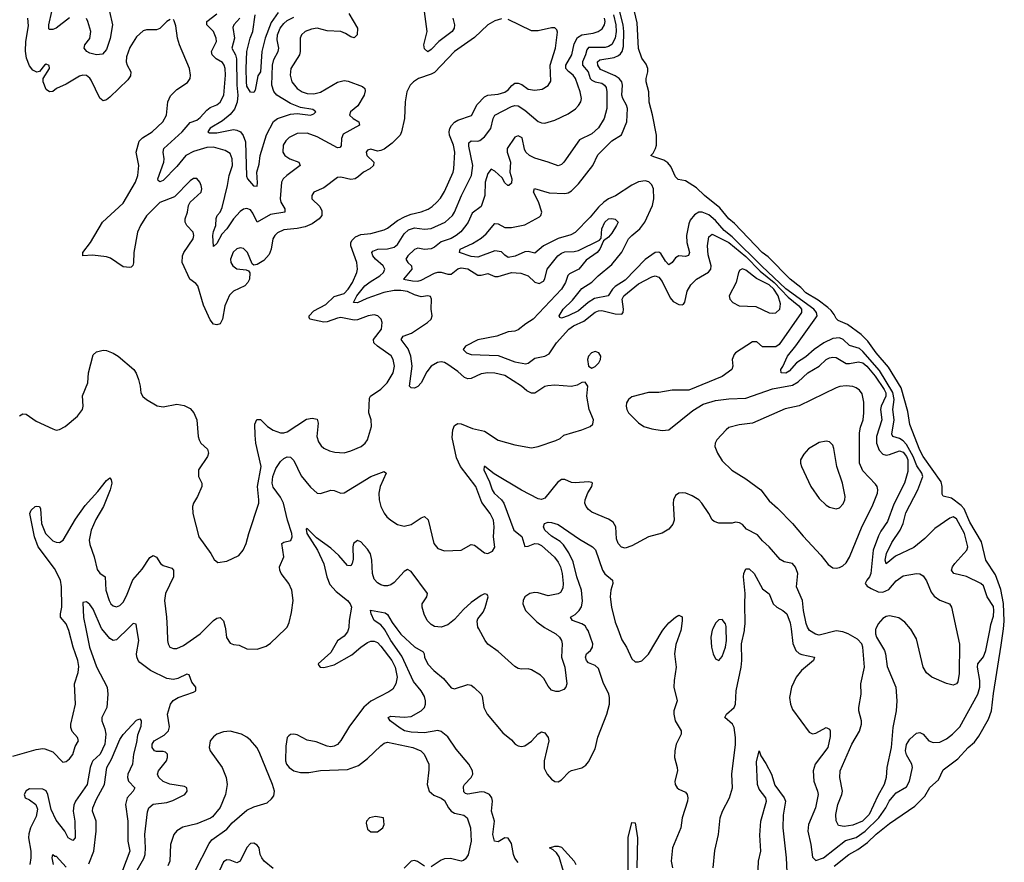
# Model space of a CAD drawing. Header units: inches. Extents: x 1603819 to 1745079, y 385938 to 533966.
# Tile 448 of 561: x 1731032 to 1736915, y 468604 to 473641. Entities that reach past the tile are written whole.
import ezdxf

# ---------------------------------------------------------------- set-up
doc = ezdxf.new("R2010")
doc.units = ezdxf.units.IN
doc.header["$MEASUREMENT"] = 0
doc.layers.add('B7436', color=7, linetype='Continuous')
doc.layers.add('B7437', color=7, linetype='Continuous')

msp = doc.modelspace()

# ---------------------------------------------------------------- linework, layer by layer
at = {"layer": 'B7436', "color": 5}
for points, elevation in [([(1730990, 469238.7), (1731130, 469278.9), (1731170, 469284.9), (1731182.8, 469282.8), (1731230, 469264), (1731290, 469203), (1731310, 469206.4), (1731330, 469222.6), (1731350, 469248.4), (1731363.9, 469296.1), (1731383.7, 469330), (1731377, 469350), (1731345.9, 469385.9), (1731338, 469410), (1731337.4, 469430), (1731366, 469550), (1731358.5, 469670), (1731382, 469738), (1731385.6, 469774.4), (1731379.2, 469810), (1731350.5, 469890), (1731326, 469990), (1731321.8, 470000)], 260), ([(1731426.5, 470000), (1731449.5, 469890), (1731490, 469772), (1731554.2, 469650), (1731558.8, 469610), (1731551.7, 469530), (1731522.3, 469470), (1731522.4, 469450), (1731540.9, 469400.9), (1731546.7, 469370), (1731539.5, 469310), (1731512.8, 469250), (1731469.6, 469210.4), (1731462, 469198), (1731453.1, 469170), (1731435.5, 469070), (1731366, 468970), (1731355, 468945), (1731351.4, 468910), (1731360.5, 468850), (1731362.7, 468750), (1731350, 468734.8), (1731320.7, 468750), (1731300.5, 468790), (1731250, 468855.2), (1731220.5, 468920.5), (1731200.1, 469010), (1731190, 469031), (1731170, 469041.5), (1731090, 469044.2), (1731070, 469030.3), (1731058.3, 469010), (1731063.7, 468990), (1731090, 468978.2), (1731128.7, 468950), (1731138, 468922), (1731130, 468878), (1731096.3, 468810), (1731085.7, 468774.3), (1731084.8, 468750), (1731098.4, 468670), (1731099.2, 468630), (1731093, 468590)], 240), ([(1731677.9, 470000), (1731618.7, 469941.3), (1731610, 469934.5), (1731590, 469930.2), (1731570, 469941.7), (1731521.9, 470000)], 240), ([(1731717.8, 468530), (1731773.6, 468626.4), (1731781.8, 468650), (1731784.4, 468690), (1731779.5, 468770), (1731794.7, 468905.3), (1731802.8, 468930), (1731830, 468952.4), (1731910, 468961.7), (1731946.8, 468973.2), (1732017.6, 469010), (1732032.2, 469030), (1732030.4, 469050), (1732017.2, 469057.2), (1731929.8, 469070.2), (1731890, 469086.7), (1731863.6, 469110), (1731855.8, 469130), (1731861.2, 469150), (1731909.2, 469210), (1731915.9, 469230), (1731914.3, 469250), (1731902.9, 469262.9), (1731890, 469266.3), (1731850, 469265.5), (1731837.3, 469270), (1731823.1, 469290), (1731824, 469310), (1731834.4, 469330), (1731895.8, 469364.2), (1731920.7, 469390), (1731926.5, 469413.5), (1731914.4, 469490), (1731932.8, 469550), (1731949.7, 469570.3), (1731978.3, 469590), (1732070, 469621.7), (1732083.8, 469630), (1732084.1, 469635.9), (1732084.4, 469650), (1732061.2, 469681.2), (1732044.6, 469724.6), (1732030, 469729), (1731976.3, 469703.7), (1731950, 469697), (1731910, 469701.9), (1731812.8, 469750), (1731750, 469798), (1731739.6, 469810), (1731731.3, 469831.3), (1731730.3, 469850.2), (1731742.9, 469930), (1731732.2, 470000)], 240), ([(1731912, 470000), (1731914.7, 469930), (1731918, 469910), (1731929.4, 469889.4), (1731950, 469881.3), (1731970, 469881.8), (1732010, 469899.6), (1732110, 469970.2), (1732140.2, 470000)], 260), ([(1732260.8, 470000), (1732267.2, 469947.2), (1732290, 469914.8), (1732310, 469906), (1732342.3, 469902.3), (1732390, 469879.3), (1732450, 469879.1), (1732503.9, 469896.1), (1732530, 469913), (1732619.2, 470000)], 260), ([(1732995.6, 470000), (1732990, 469982), (1732970, 469955.2), (1732931.6, 469928.4), (1732890, 469858.4), (1732815.3, 469790), (1732820.2, 469780.2), (1732828, 469770), (1732849.5, 469769.5), (1732910, 469784), (1733016.3, 469843.7), (1733070.2, 469890), (1733110, 469917.3), (1733130, 469925), (1733150, 469925.8), (1733170, 469917), (1733190, 469897), (1733254.9, 469810), (1733275.8, 469770), (1733287.3, 469710), (1733280.3, 469670), (1733261.6, 469638.4), (1733237.9, 469622.1), (1733130, 469567.6), (1733088.8, 469531.2), (1733003.1, 469416.9), (1732950, 469332.2), (1732930, 469308.9), (1732910, 469298.3), (1732890, 469294.6), (1732870, 469297.4), (1732803.4, 469323.4), (1732750, 469333.4), (1732690, 469366), (1732669.5, 469370.5), (1732650, 469367.3), (1732639.5, 469360.5), (1732629.6, 469350), (1732622.7, 469297.3), (1732620.3, 469210), (1732625.8, 469190), (1732642, 469170), (1732670, 469151.1), (1732710, 469140.8), (1732758.9, 469141.1), (1732830, 469152.6), (1732990, 469158.8), (1733056.8, 469183.2), (1733110, 469224.4), (1733190, 469301.1), (1733210, 469316.4), (1733230, 469322.3), (1733380.9, 469290), (1733429.6, 469270), (1733448.2, 469250), (1733475.8, 469190), (1733476.6, 469156.6), (1733466.6, 469070), (1733478.3, 469030), (1733505.5, 469005.5), (1733550, 468987.6), (1733570, 468974), (1733593.3, 468930), (1733610.4, 468910.4), (1733630, 468898.7), (1733686.4, 468886.4), (1733704.7, 468870), (1733725.3, 468810), (1733728.7, 468730), (1733710.8, 468649.2), (1733695.6, 468624.4), (1733684.7, 468615.3), (1733669.6, 468610.4), (1733606.5, 468626.5), (1733570, 468625.2), (1733550, 468616.9), (1733490, 468576.9)], 240), ([(1734010, 468603), (1733990, 468629.7), (1733981.9, 468650), (1733970, 468716.2), (1733950, 468748.3), (1733930, 468749.8), (1733890, 468726), (1733869.9, 468729.9), (1733859.5, 468770), (1733868.7, 468850), (1733851.8, 468910), (1733856.8, 468970), (1733852.7, 468990), (1733839.3, 469010), (1733810, 469024), (1733790, 469025.9), (1733710, 469011.1), (1733695, 469015), (1733686, 469026), (1733683.6, 469056.4), (1733690.5, 469070), (1733730.4, 469110), (1733738.6, 469130), (1733737.6, 469150), (1733715, 469190), (1733640, 469280), (1733590, 469354.5), (1733550, 469386.1), (1733530, 469391.7), (1733450, 469378.1), (1733370, 469381.1), (1733331.9, 469390), (1733304.9, 469404.9), (1733245.6, 469450), (1733233, 469470), (1733250, 469477.8), (1733330, 469471), (1733370, 469476.6), (1733429.8, 469510), (1733449.8, 469530), (1733456.4, 469550), (1733456.4, 469570), (1733450, 469594.6), (1733431.4, 469630), (1733385.3, 469685.3), (1733315.5, 469835.5), (1733250, 469929.3), (1733214.5, 469994.5), (1733209.7, 470000)], 220), ([(1733285.6, 470000), (1733308.7, 469968.7), (1733390, 469891.3), (1733442.6, 469862.6), (1733449.3, 469850), (1733450.2, 469830), (1733470, 469789.1), (1733506, 469750), (1733563.3, 469703.4), (1733610, 469646.9), (1733630, 469640.2), (1733710, 469666.5), (1733730, 469663.9), (1733748.4, 469648.4), (1733789, 469610), (1733796.2, 469596.2), (1733804.5, 469530), (1733825.3, 469490), (1733918, 469378), (1733970, 469337), (1733992.7, 469310), (1734010, 469299.6), (1734030, 469296.5), (1734050, 469300.2), (1734090, 469328.1), (1734130, 469371.3), (1734150, 469384.4), (1734170, 469378.9), (1734190.1, 469350.1), (1734193.2, 469330), (1734166.2, 469210), (1734165.8, 469165.8), (1734183.8, 469130), (1734210, 469102), (1734230, 469088), (1734250, 469085.5), (1734270, 469097.3), (1734315.1, 469144.9), (1734330, 469153), (1734390, 469168.4), (1734414.6, 469185.4), (1734430, 469204), (1734470, 469281.6), (1734487.1, 469352.9), (1734540.8, 469490), (1734555.3, 469550), (1734556.4, 469590), (1734551.5, 469610), (1734518.6, 469678.6), (1734490, 469762.2), (1734470, 469780.7), (1734430, 469796.5), (1734418.3, 469810), (1734411.9, 469830), (1734419, 469850), (1734441.8, 469870), (1734455.2, 469890), (1734455.8, 469910), (1734427.9, 469990), (1734421.4, 470000)], 220), ([(1734181.9, 470000), (1734235.1, 469970), (1734257.7, 469950), (1734269.7, 469930), (1734272.9, 469910), (1734269.8, 469830), (1734289.7, 469770), (1734301.2, 469670), (1734295.3, 469650), (1734282.7, 469637.3), (1734254, 469626), (1734235.9, 469624.1), (1734210, 469633), (1734190, 469656.3), (1734163.7, 469703.7), (1734143.5, 469723.5), (1734090, 469754.4), (1734070, 469760.5), (1734030, 469758.8), (1734010, 469762.8), (1733990, 469774.8), (1733890, 469863.8), (1733830, 469907.7), (1733813.4, 469930), (1733775.8, 470000)], 240), ([(1734605.3, 470000), (1734630, 469934.6), (1734658.5, 469890), (1734690, 469821.1), (1734710, 469803.1), (1734730, 469802), (1734750, 469808.5), (1734790, 469848.4), (1734870, 469985.7), (1734881.6, 470000)], 220), ([(1734983.4, 470000), (1734981.8, 469990), (1734953.2, 469906.9), (1734944.8, 469850), (1734954.5, 469770), (1734942.2, 469690), (1734940.6, 469650), (1734959.8, 469570), (1734941.4, 469510), (1734940.9, 469490), (1734949.4, 469450), (1734984.7, 469390), (1734984.5, 469370), (1734953.7, 469310), (1734947.2, 469270), (1734945, 469230), (1734961.4, 469170), (1734962.2, 469150), (1734947.5, 469090), (1734949.4, 469069.4), (1734959.5, 469050), (1734970, 469040.9), (1735010, 469024.2), (1735020.8, 469010), (1735024.5, 468990), (1735022.2, 468970), (1734991, 468870), (1734982.6, 468810), (1734933.2, 468690), (1734923.8, 468610), (1734932.8, 468570)], 220), ([(1735173.7, 470000), (1735169.2, 469990.8), (1735162.3, 469950), (1735165.3, 469890), (1735176.3, 469850), (1735190, 469821), (1735210, 469810.8), (1735230, 469834.8), (1735250, 469891), (1735256.2, 469930), (1735253.8, 470000)], 240), ([(1735174.8, 468570), (1735185.1, 468674.9), (1735208.2, 468770), (1735217, 468870), (1735231, 468909), (1735273.3, 468990), (1735291.3, 469048.7), (1735286.4, 469130), (1735308.4, 469308.4), (1735308.5, 469350), (1735300.1, 469410), (1735291.5, 469430), (1735245.6, 469470), (1735254.8, 469490), (1735300.2, 469530), (1735308.8, 469550), (1735312.4, 469630), (1735343.4, 469770), (1735346.9, 469810), (1735344.5, 469910), (1735362.7, 469990), (1735363.8, 470000)], 220), ([(1735641, 470000), (1735652.6, 469912.6), (1735670.2, 469870), (1735690, 469853), (1735706.2, 469846.2), (1735781.1, 469830), (1735775.9, 469810), (1735703.2, 469750), (1735670.9, 469710), (1735644.2, 469650), (1735632.2, 469590), (1735638, 469550), (1735650, 469518), (1735750, 469382), (1735770, 469371.6), (1735790, 469375.5), (1735850, 469410.3), (1735870, 469399.5), (1735874.5, 469390), (1735875.1, 469355.1), (1735860.4, 469290), (1735785.9, 469190), (1735773.6, 469150), (1735778, 469090), (1735799.8, 469030), (1735802.2, 469010), (1735787.2, 468930), (1735746.1, 468830), (1735741.7, 468790), (1735759.6, 468710), (1735770, 468634.4), (1735790, 468614.1), (1735834.7, 468630), (1735966.3, 468733.7), (1736030, 468752.2), (1736084.8, 468790), (1736165.4, 468870), (1736206.4, 468930), (1736227.1, 468970), (1736255.9, 469004.1), (1736270, 469018.4), (1736330, 469054.5), (1736349.3, 469090), (1736367.5, 469170), (1736363.2, 469190), (1736330, 469245.7), (1736324.7, 469270), (1736330, 469308.7), (1736350, 469339.7), (1736390, 469375.8), (1736410, 469380.3), (1736430, 469370.4), (1736464.9, 469330), (1736490, 469319.4), (1736530, 469323), (1736570, 469341.5), (1736606.5, 469370), (1736650, 469413.2), (1736758, 469610), (1736768.7, 469650), (1736769.9, 469690), (1736755.6, 469770), (1736757.7, 469790), (1736790, 469832.6), (1736805.6, 469870), (1736830.2, 470000)], 220), ([(1736147.6, 470000), (1736145.3, 469994.7), (1736145.1, 469970), (1736151.8, 469950), (1736199.2, 469870), (1736205.9, 469850), (1736215.3, 469775.3), (1736267.7, 469650), (1736274, 469570), (1736268.5, 469510), (1736249.2, 469410.8), (1736238.4, 469290), (1736214.3, 469170), (1736209.2, 469110), (1736197.3, 469070), (1736159.6, 469000.4), (1736108.4, 468890), (1736067.7, 468850), (1736010, 468825.2), (1735958.2, 468818.2), (1735924.1, 468824.1), (1735911.4, 468851.4), (1735908.4, 468890), (1735921.1, 468950), (1735944.7, 469010), (1735948, 469030), (1735931.6, 469110), (1735933.8, 469150), (1736004.7, 469310), (1736050, 469387.3), (1736061.3, 469430), (1736061.7, 469450), (1736045.3, 469510), (1736045.3, 469530), (1736060.3, 469610), (1736057.6, 469670), (1736079.7, 469770), (1736070.3, 469890), (1736064.9, 469910), (1736037.3, 469937.3), (1735982, 469970), (1735950, 469982.7), (1735910, 469987.1), (1735810, 469962.6), (1735787.2, 469967.2), (1735751.7, 469990), (1735745.3, 470000)], 240), ([(1735899.1, 468580.9), (1735986.9, 468650), (1736039.5, 468680.5), (1736097.1, 468722.9), (1736150, 468773.2), (1736230, 468835.1), (1736380.8, 468939.2), (1736439.9, 469000.1), (1736470, 469051.6), (1736522, 469098), (1736550, 469157.7), (1736638.4, 469221.6), (1736699.2, 469290), (1736737.7, 469322.3), (1736762.9, 469357.1), (1736820.2, 469459.8), (1736838.9, 469510), (1736850, 469613), (1736897.4, 469902.6), (1736909.7, 470000)], 180), ([(1736628.4, 470000), (1736648.1, 469908.1), (1736646.4, 469733.6), (1736637.1, 469682.9), (1736629.6, 469670.4), (1736610, 469663), (1736570, 469672), (1736481.6, 469710), (1736450, 469736), (1736430.2, 469770), (1736390, 469940.4), (1736357, 469997), (1736354.5, 470000)], 240), ([(1731445.4, 468594.6), (1731474.3, 468670), (1731489.6, 468790.4), (1731488.2, 468850), (1731466.6, 468910), (1731467.8, 468930), (1731490, 468981.7), (1731537.7, 469070), (1731552.7, 469170), (1731579.9, 469220.1), (1731630, 469339), (1731650, 469367.9), (1731730, 469453.4), (1731750, 469461), (1731757.3, 469450), (1731754.9, 469414.9), (1731736.1, 469363.9), (1731730, 469320.7), (1731710.8, 469250), (1731705.3, 469190), (1731677.4, 469130), (1731676.6, 469110), (1731682.4, 469090), (1731720.3, 469050), (1731710.3, 469030), (1731674.7, 468990), (1731664.1, 468950), (1731677.1, 468850), (1731677.3, 468730), (1731690.5, 468670), (1731618.6, 468481.4)], 220), ([(1732078.3, 468550), (1732164.2, 468715.8), (1732180.8, 468739.2), (1732270, 468803), (1732300.8, 468839.2), (1732390, 468916.4), (1732430, 468936.4), (1732510, 468960.5), (1732537.1, 468982.9), (1732550, 469001), (1732554, 469030), (1732541.7, 469070), (1732463.7, 469263.7), (1732448.3, 469290), (1732410, 469334.3), (1732390, 469352.6), (1732358, 469370), (1732290, 469388.3), (1732250, 469383), (1732210, 469369.6), (1732190, 469354.5), (1732170.4, 469330), (1732163.8, 469290), (1732170.4, 469270), (1732241.1, 469170), (1732265.7, 469110), (1732271.7, 469070), (1732262.3, 469010), (1732229.3, 468930.7), (1732184.2, 468875.8), (1732172.8, 468867.2), (1732090, 468833.7), (1732006.5, 468813.5), (1731970, 468791.3), (1731953.7, 468770), (1731932.9, 468710), (1731928.9, 468610), (1731917.4, 468582.6)], 260), ([(1735441.6, 468510), (1735447, 468610), (1735461.2, 468670), (1735454, 468766), (1735459.9, 468850), (1735494.7, 468970), (1735490.4, 468990.4), (1735450, 469041), (1735440.2, 469070), (1735434.7, 469205.2), (1735450, 469270.8), (1735460.2, 469240.2), (1735490, 469195.6), (1735524.5, 469130), (1735544.8, 469064.8), (1735599.2, 468990), (1735608.7, 468970), (1735594, 468886), (1735591.8, 468810), (1735612.2, 468630), (1735620.1, 468460.1)], 180), ([(1734666.7, 468493.2), (1734667.7, 468752.3), (1734690, 468842), (1734710, 468840.5), (1734722.7, 468750), (1734719.2, 468570)], 180), ([(1732546.8, 468566.8), (1732492.8, 468610), (1732477.8, 468630), (1732469.4, 468650), (1732462, 468690), (1732450, 468705.7), (1732430, 468718.5), (1732410, 468716.1), (1732390, 468691.7), (1732350, 468610.2), (1732330, 468600.2), (1732290, 468616.6), (1732270, 468619.3), (1732250, 468607.1), (1732213.4, 468530)], 240), ([(1734281.7, 468550), (1734256.3, 468636.3), (1734240.2, 468660.2), (1734219.2, 468679.2), (1734197.6, 468690), (1734230, 468700.2), (1734250, 468701.4), (1734270, 468694.7), (1734345.7, 468610), (1734354.9, 468590)], 180), ([(1731234.2, 468590), (1731226.7, 468630), (1731229.9, 468650.1), (1731241.1, 468641.1), (1731250, 468640.2), (1731310, 468575.7)], 220), ([(1733450, 468580.7), (1733408.8, 468608.8), (1733390, 468615), (1733370, 468611.7), (1733330, 468569.2)], 240)]:
    msp.add_lwpolyline(points, dxfattribs=dict(at, elevation=elevation))
at = {"layer": 'B7436', "color": 5, "elevation": 260}
msp.add_lwpolyline([(1733157.2, 468877.2), (1733122, 468870), (1733104.7, 468850), (1733102, 468838), (1733110, 468802), (1733130, 468786), (1733170, 468786.8), (1733202, 468810), (1733208.7, 468830), (1733206, 468870)], close=True, dxfattribs=at)
at = {"layer": 'B7437', "color": 5}
for points, elevation in [([(1731330, 473652.6), (1731250, 473590.7), (1731230, 473581.4), (1731210, 473582.4), (1731206.4, 473586.4), (1731206.2, 473610), (1731223.7, 473690)], 260), ([(1731567.9, 473690), (1731585.8, 473610), (1731571.4, 473528.6), (1731550, 473463), (1731526.1, 473433.9), (1731490, 473431.5), (1731450, 473440.8), (1731432.2, 473450), (1731416.1, 473470), (1731421.4, 473490), (1731450.8, 473529.2), (1731456.9, 473570), (1731438.6, 473630), (1731430, 473648)], 260), ([(1733619.1, 473650), (1733629.3, 473610), (1733627.2, 473590), (1733615.5, 473570), (1733536.6, 473510), (1733490, 473463.7), (1733470, 473449.8), (1733450, 473466.3), (1733446.5, 473490), (1733466, 473570), (1733450.2, 473690.2)], 260), ([(1736830.2, 470000), (1736834.9, 470025.1), (1736850, 470075.2), (1736853, 470110), (1736850, 470133.2), (1736813.6, 470190), (1736790, 470256), (1736776, 470270), (1736690, 470312.6), (1736612.8, 470330), (1736599.5, 470350), (1736605.3, 470370), (1736619.1, 470390), (1736691.7, 470470), (1736697.8, 470490), (1736676.6, 470570), (1736630, 470657.4), (1736610, 470668.7), (1736590, 470660.7), (1736500.7, 470599.3), (1736440.2, 470539.8), (1736374.7, 470485.3), (1736265.7, 470434.3), (1736209.2, 470389.2), (1736203.9, 470410), (1736210.9, 470450), (1736244, 470516), (1736294, 470590), (1736310.3, 470630), (1736327.4, 470692.6), (1736399, 470830), (1736428.3, 470910), (1736423.2, 470930), (1736393.5, 470973.5), (1736370.6, 471030), (1736330, 471100.8), (1736310, 471124.1), (1736290, 471136.6), (1736249.9, 471149.9), (1736244.2, 471164.2), (1736257.3, 471250), (1736249.3, 471310), (1736256.7, 471370), (1736250, 471412.8), (1736170, 471543), (1736070, 471656.5), (1736050, 471675.1), (1735990, 471692.8), (1735952.6, 471730), (1735930, 471739), (1735890, 471734.4), (1735836.2, 471710), (1735779.6, 471670), (1735730, 471625.1), (1735674.2, 471590), (1735630, 471540.8), (1735610, 471528), (1735581.3, 471530), (1735579.4, 471550), (1735592, 471568.1), (1735619.9, 471630), (1735670, 471690.7), (1735790, 471858.5), (1735796.5, 471870), (1735794, 471890), (1735776.9, 471910), (1735610, 472032.7), (1735466.6, 472166.6), (1735290, 472342.7), (1735240.4, 472380.4), (1735190, 472440.1), (1735150, 472475.4), (1735110, 472490.5), (1735089.3, 472490.7), (1735064.7, 472475.3), (1735038.3, 472441.7), (1735030, 472421.3), (1735016, 472350), (1735018.8, 472310), (1735033.4, 472250), (1735028.5, 472231.5), (1735010, 472225.9), (1734970, 472229.3), (1734950, 472217.4), (1734930, 472188.8), (1734910, 472175.5), (1734890, 472196.5), (1734862.6, 472242.6), (1734850, 472252.2), (1734830, 472249.3), (1734770, 472207), (1734650, 472084.1), (1734590, 472046.4), (1734573.6, 472030), (1734549, 471991), (1734466.5, 471973.5), (1734429.1, 471950.9), (1734370, 471899.9), (1734310, 471869.9), (1734270, 471856.4), (1734260, 471860), (1734255.4, 471870), (1734279.5, 471910), (1734335.2, 471964.8), (1734390, 472034.4), (1734450, 472072.3), (1734488.2, 472110), (1734570, 472177.1), (1734630, 472250.7), (1734670, 472330.1), (1734688.8, 472351.2), (1734736.6, 472390), (1734766.9, 472430), (1734812.7, 472530), (1734821.2, 472570), (1734818.8, 472630), (1734810, 472653.2), (1734791.4, 472671.4), (1734770, 472677.4), (1734730, 472671.4), (1734690, 472650.9), (1734592.4, 472587.6), (1734550, 472569.6), (1734521.3, 472550), (1734490, 472520.3), (1734439.9, 472460.1), (1734350.5, 472369.5), (1734324.5, 472355.5), (1734250, 472333.1), (1734161.7, 472290), (1734110, 472246.1), (1734070, 472255.4), (1734050, 472253.9), (1733991.9, 472228.1), (1733950, 472219.9), (1733930, 472232.4), (1733910, 472252.7), (1733870, 472259.3), (1733770, 472220.7), (1733730, 472225.6), (1733659.5, 472250), (1733663, 472270), (1733737.6, 472302.4), (1733790, 472335.6), (1733818.3, 472361.7), (1733870, 472423.2), (1733890, 472420.7), (1733930, 472398.1), (1733970, 472398.9), (1734050, 472414.7), (1734137.4, 472462.6), (1734146, 472470), (1734151.4, 472490), (1734132.2, 472552.2), (1734102, 472610), (1734107.7, 472632.3), (1734195, 472605), (1734290, 472601.1), (1734310, 472605.7), (1734330, 472617.9), (1734370, 472660.4), (1734455.8, 472770), (1734486.7, 472833.3), (1734570, 472917.3), (1734626.9, 472953.1), (1734659.9, 473030), (1734663, 473110), (1734657.9, 473130), (1734634.9, 473170), (1734629.6, 473189.6), (1734634.6, 473250), (1734629.4, 473270), (1734613.9, 473290), (1734590, 473304.8), (1734503.3, 473343.3), (1734485.7, 473370), (1734484.7, 473390), (1734498.4, 473401.6), (1734584.2, 473415.8), (1734610, 473426.3), (1734622.5, 473437.5), (1734631.4, 473450), (1734638.9, 473481.1), (1734641.9, 473570), (1734636.9, 473610), (1734616.2, 473696.2)], 220), ([(1736909.7, 470000), (1736915.3, 470044.7), (1736910.5, 470150.5), (1736895.1, 470235.1), (1736862, 470322), (1736804.5, 470410), (1736779, 470519), (1736710, 470637.8), (1736676.3, 470716.3), (1736657.3, 470737.3), (1736600.3, 470780.3), (1736550, 470793.7), (1736544.2, 470804.2), (1736544.8, 470850), (1736537.6, 470877.6), (1736430, 471030.4), (1736410, 471068.3), (1736350, 471220.4), (1736339.3, 471299.3), (1736299.6, 471439.6), (1736223.3, 471563.3), (1736150, 471650.4), (1736100, 471720), (1736059.9, 471759.9), (1735978.7, 471818.7), (1735922.3, 471842.3), (1735910, 471854.2), (1735898.9, 471878.9), (1735881.6, 471901.6), (1735861.2, 471921.2), (1735803.5, 471963.5), (1735730, 472009), (1735699.6, 472039.6), (1735636.2, 472090), (1735503.4, 472223.4), (1735468.3, 472250), (1735302.7, 472422.7), (1735269.5, 472450), (1735216.2, 472516.2), (1735123.7, 472590), (1735076.5, 472636.5), (1735010, 472677.2), (1734965.5, 472685.5), (1734950, 472702), (1734922.5, 472762.6), (1734904.6, 472784.6), (1734881.3, 472801.3), (1734820.3, 472820.3), (1734803.6, 472830), (1734817.2, 472842.8), (1734831.7, 472870), (1734836, 472890), (1734836.8, 472950), (1734812.8, 473072.8), (1734792.9, 473147.1), (1734791.6, 473210), (1734776.1, 473270), (1734774.7, 473290), (1734785.7, 473330), (1734786, 473350), (1734775.9, 473375.9), (1734750, 473411.5), (1734729.3, 473469.3), (1734721.8, 473621.8), (1734705.8, 473690)], 180), ([(1731030, 471273), (1731050, 471285.5), (1731070, 471283), (1731130, 471240.5), (1731230, 471194.4), (1731250, 471188.2), (1731270, 471190.4), (1731303.7, 471210), (1731378, 471270), (1731407.6, 471310), (1731411.1, 471330), (1731407.3, 471392.7), (1731439.7, 471470), (1731442.9, 471530), (1731470, 471637.3), (1731490, 471654.9), (1731530, 471665.3), (1731550, 471662.6), (1731590, 471647.6), (1731619.5, 471630), (1731713, 471550), (1731727.1, 471527.1), (1731741.3, 471490), (1731752.2, 471450), (1731756.4, 471410), (1731767.8, 471387.8), (1731790, 471370.5), (1731853.2, 471333.2), (1731890, 471327.7), (1731970, 471342), (1732015.2, 471335.2), (1732050, 471317.3), (1732073, 471290), (1732090.4, 471250), (1732098.4, 471150), (1732103.8, 471130), (1732114.8, 471110), (1732154.6, 471074.6), (1732160.7, 471050), (1732154, 471030), (1732100.5, 470950), (1732099.3, 470910), (1732119.3, 470870), (1732119.5, 470850), (1732094, 470790), (1732070.3, 470750), (1732063.7, 470730), (1732065.7, 470690), (1732103.1, 470550), (1732173.7, 470450), (1732193.4, 470413.4), (1732215.5, 470395.5), (1732270, 470404.9), (1732341.8, 470438.2), (1732367.1, 470470), (1732385.4, 470510), (1732400.3, 470570), (1732459.8, 470750), (1732461.5, 470770), (1732452.1, 470850), (1732474.7, 470970), (1732443.4, 471110), (1732437.9, 471157.9), (1732437.4, 471222.6), (1732448.5, 471251.5), (1732470, 471250.2), (1732511.9, 471210), (1732546.9, 471186.9), (1732590, 471172.1), (1732610, 471171.5), (1732630, 471178.1), (1732746.4, 471253.6), (1732778.7, 471258.7), (1732810, 471253.6), (1732815.9, 471230), (1732807.2, 471150), (1732817.2, 471117.2), (1732832.9, 471092.9), (1732850, 471078.9), (1732883.2, 471063.2), (1732914.8, 471054.8), (1732970, 471051.3), (1733010, 471063.2), (1733072, 471090), (1733096.9, 471110), (1733109.8, 471130.2), (1733133.5, 471210), (1733131.1, 471250), (1733117.2, 471290), (1733122, 471378), (1733127.2, 471390), (1733190, 471431.5), (1733226.6, 471470), (1733263.4, 471530), (1733271.6, 471570), (1733263.9, 471610), (1733250.7, 471630.7), (1733168.9, 471690), (1733148.2, 471710), (1733145, 471730), (1733193.7, 471790), (1733197.7, 471830), (1733191.6, 471850), (1733172.4, 471870), (1733150, 471876.3), (1733114.4, 471870), (1733050, 471846), (1733030, 471844.5), (1732950, 471860.1), (1732930, 471857.3), (1732870, 471834.6), (1732850, 471833.6), (1732766, 471850), (1732761.4, 471861.4), (1732761.2, 471870), (1732790, 471900.4), (1732861.7, 471938.2), (1732910, 471985.7), (1732970, 472005), (1732994.7, 472030), (1733019.7, 472070), (1733046.8, 472130), (1733051.1, 472150), (1733045.8, 472190), (1733009.5, 472290), (1733010.9, 472310), (1733017.8, 472322.2), (1733037.9, 472342.1), (1733070, 472357.8), (1733130, 472362.3), (1733210, 472385), (1733230, 472395.1), (1733290, 472440.7), (1733335.6, 472464.4), (1733370, 472479.3), (1733430, 472492.9), (1733471.9, 472508.1), (1733496.3, 472523.7), (1733524.5, 472550), (1733545.5, 472574.5), (1733570, 472614.9), (1733621.4, 472730), (1733626.3, 472750), (1733632.7, 472850), (1733623.4, 472890), (1733599.4, 472950), (1733597.4, 472970), (1733601.2, 472990), (1733612.3, 473007.7), (1733630, 473027.5), (1733650, 473040.7), (1733731.9, 473068.1), (1733765.5, 473134.5), (1733810, 473179.1), (1733830, 473190.7), (1733890, 473196.2), (1733930, 473207.9), (1733950, 473220.9), (1733972.1, 473247.9), (1733990, 473260.6), (1734010, 473262.1), (1734032.9, 473252.9), (1734070, 473226.2), (1734110, 473219.1), (1734154.1, 473225.9), (1734190, 473246.7), (1734205.6, 473274.4), (1734201.5, 473370), (1734233.6, 473470), (1734246.2, 473566.2), (1734241, 473581), (1734230, 473591.5), (1734210, 473592.6), (1734130, 473574.9), (1734090, 473575), (1733950, 473641.3)], 280), ([(1731930, 473642.7), (1731910, 473629.4), (1731870, 473588.2), (1731850, 473579.8), (1731790, 473579.7), (1731770, 473574), (1731730, 473538), (1731690, 473475.1), (1731670, 473419), (1731667.8, 473390), (1731673.6, 473370), (1731694.9, 473330), (1731693.7, 473306.3), (1731677.7, 473282.3), (1731570, 473178), (1731550, 473161.7), (1731530, 473155.8), (1731510, 473171.5), (1731459, 473279), (1731450, 473292.3), (1731430, 473307.7), (1731410, 473309.8), (1731390, 473302.5), (1731310, 473254.8), (1731251.2, 473228.8), (1731230, 473212.3), (1731210, 473209.4), (1731190, 473223.7), (1731171.5, 473270), (1731171.8, 473290), (1731209.6, 473350), (1731207, 473367), (1731190, 473375.1), (1731180.5, 473370), (1731150, 473331.8), (1731133.7, 473326.3), (1731110, 473338.7), (1731090, 473365.1), (1731072.9, 473410), (1731066.4, 473453.6), (1731069.3, 473510.7), (1731084.5, 473604.5), (1731080.9, 473650)], 280), ([(1733910, 473645.4), (1733870, 473634.8), (1733830, 473610.9), (1733750, 473535.4), (1733629.2, 473450), (1733510, 473325.6), (1733490, 473314.4), (1733415.5, 473290), (1733384.9, 473270), (1733364.9, 473250), (1733344.9, 473210), (1733335.3, 473150), (1733330.4, 473050), (1733312.9, 472970), (1733304.7, 472950), (1733257.9, 472902.1), (1733210, 472867.3), (1733190, 472858.5), (1733170, 472856), (1733130, 472866), (1733110, 472860.7), (1733102, 472850), (1733105.7, 472830), (1733148.4, 472790), (1733146.7, 472770), (1733124.9, 472750), (1733085.3, 472730), (1733057.1, 472702.9), (1733035.8, 472690), (1733010, 472684.9), (1732950, 472700.3), (1732930, 472696.8), (1732850, 472636.1), (1732788.5, 472610), (1732777.6, 472590), (1732777.1, 472570), (1732824.8, 472524.8), (1732838.1, 472498.1), (1732836.3, 472470), (1732821.5, 472450), (1732779.5, 472420.5), (1732737.1, 472402.9), (1732690, 472392.7), (1732610, 472384.1), (1732572.7, 472367.3), (1732555.6, 472350), (1732544.8, 472330), (1732535.4, 472270), (1732523.2, 472236.8), (1732490, 472201.3), (1732450, 472177.4), (1732430, 472174.3), (1732420.7, 472180.7), (1732392.1, 472250), (1732370, 472272.5), (1732350, 472276.8), (1732330, 472270.7), (1732308.2, 472251.8), (1732291.1, 472210), (1732294, 472190), (1732305.2, 472170), (1732330, 472151.2), (1732385.3, 472145.2), (1732399.7, 472139.7), (1732407.8, 472127.7), (1732405.2, 472090), (1732395.5, 472070), (1732376.2, 472050), (1732310, 472019), (1732285.2, 471994.8), (1732256.6, 471930), (1732243.6, 471850), (1732230, 471823), (1732210, 471817.4), (1732190, 471821.3), (1732170, 471847), (1732130, 471935.1), (1732095.3, 472050), (1732084.2, 472064.2), (1732048, 472090), (1732002.8, 472190), (1732004.8, 472230), (1732013.2, 472250), (1732068.7, 472330), (1732072.7, 472350), (1732068.2, 472370), (1732030, 472411.6), (1732020.8, 472430), (1732020.3, 472450), (1732035.4, 472490), (1732041.1, 472530), (1732050.7, 472550), (1732116.3, 472610), (1732121.1, 472630), (1732116.9, 472650), (1732107.6, 472670), (1732090, 472691.8), (1732070, 472691.5), (1732050, 472677.4), (1731957.2, 472582.8), (1731870, 472547.7), (1731790, 472468), (1731753.6, 472410), (1731734.7, 472370), (1731713.4, 472250), (1731712.3, 472187.7), (1731707.9, 472172.1), (1731697.5, 472162.5), (1731690, 472159.3), (1731650, 472164.5), (1731575, 472215.1), (1731550, 472222.4), (1731466.3, 472233.7), (1731408.7, 472230), (1731409.6, 472250), (1731455.8, 472310), (1731526.6, 472430), (1731650, 472544.9), (1731724.5, 472670), (1731738, 472710), (1731743.4, 472770), (1731727.2, 472850), (1731746, 472914), (1731765.1, 472934.9), (1731824, 472970), (1731887.1, 473030), (1731909.8, 473070), (1731917.7, 473150), (1731933.2, 473186.8), (1731970, 473223.6), (1732034.7, 473265.2), (1732049.6, 473290), (1732053.3, 473310), (1732046, 473350), (1731986, 473490), (1731974.7, 473530), (1731964.7, 473604.7), (1731954, 473634), (1731950, 473642)], 280), ([(1732997.9, 473677.9), (1733050.1, 473590.1), (1733049.2, 473550), (1733030, 473531.7), (1733010, 473538), (1732979.3, 473559.3), (1732951, 473571), (1732870, 473575.2), (1732810, 473590.3), (1732775.3, 473584.7), (1732738.3, 473570), (1732716.5, 473550), (1732708.3, 473530), (1732708.1, 473450), (1732703.2, 473430), (1732652.6, 473350), (1732647.2, 473310), (1732658.6, 473270), (1732689.3, 473230), (1732718.9, 473210), (1732750, 473199.2), (1732790, 473197.3), (1732830, 473208.2), (1732930, 473267.5), (1732970, 473277.8), (1732993.8, 473273.8), (1733080.7, 473240.7), (1733093.4, 473230), (1733096.2, 473216.2), (1733089.2, 473190), (1733053.1, 473126.9), (1733007.6, 473090), (1733002.3, 473070), (1733023.8, 473050), (1733058.4, 473030), (1733062.4, 473010), (1732963.8, 472956.2), (1732953.8, 472930), (1732952.2, 472887.8), (1732943.9, 472876.1), (1732930, 472874.2), (1732810, 472940.3), (1732750, 472963.5), (1732690, 472960.3), (1732642.3, 472937.7), (1732622.5, 472917.5), (1732606.2, 472890), (1732603.6, 472850), (1732616.5, 472830), (1732645.3, 472810), (1732700.5, 472790), (1732708.5, 472770), (1732627.8, 472710), (1732606.5, 472690), (1732596.5, 472670), (1732588.4, 472570), (1732592.7, 472550), (1732615.2, 472510), (1732615.3, 472490), (1732530, 472476.9), (1732450, 472429.7), (1732425, 472485), (1732410, 472505.1), (1732390, 472512.2), (1732370, 472508.2), (1732350, 472493.9), (1732309.1, 472450.9), (1732270, 472391.4), (1732240.5, 472359.5), (1732210, 472302.4), (1732190, 472286), (1732186.5, 472350), (1732190, 472374.4), (1732203.8, 472410), (1732206.5, 472453.5), (1732212.2, 472470), (1732230, 472490.2), (1732241.8, 472518.2), (1732274.1, 472650), (1732283.2, 472710), (1732302.4, 472770), (1732300.7, 472810), (1732290, 472840.5), (1732260, 472860), (1732190, 472878.6), (1732150, 472876.4), (1732070, 472853.8), (1732023.8, 472830), (1731970, 472763.2), (1731890, 472680.3), (1731870, 472671.2), (1731859.6, 472679.6), (1731856.4, 472690), (1731892.7, 472790), (1731895, 472810), (1731888.2, 472850), (1731894, 472870), (1732002.2, 472970), (1732050, 473027.1), (1732090, 473039.8), (1732110, 473055.3), (1732150, 473100.8), (1732170, 473115.6), (1732210, 473132.6), (1732230, 473148.4), (1732251.1, 473190), (1732260.6, 473310), (1732259.4, 473350), (1732254.3, 473370), (1732244.3, 473384.3), (1732206.5, 473406.5), (1732182.8, 473430), (1732177.8, 473450), (1732207.5, 473510), (1732206, 473530), (1732189, 473570), (1732149.8, 473610), (1732149.8, 473630), (1732210, 473675.9)], 260), ([(1732346.2, 473650), (1732310.6, 473610), (1732305.4, 473594.6), (1732316, 473530), (1732298.5, 473470), (1732321.6, 473430), (1732327.7, 473407.7), (1732330.2, 473250.2), (1732335.4, 473190), (1732331.3, 473148.7), (1732314.6, 473105.4), (1732290, 473074.2), (1732242.8, 473037.2), (1732170, 472993), (1732155.1, 472970), (1732165.2, 472965.2), (1732210, 472963.8), (1732310, 472984), (1732330, 472980.9), (1732350.5, 472970), (1732367.7, 472947.7), (1732380.4, 472910), (1732386.2, 472706.2), (1732392.8, 472690), (1732427.9, 472647.9), (1732450, 472645.6), (1732453.6, 472666.4), (1732449.2, 472730), (1732462.6, 472777.4), (1732468.7, 472830), (1732507.2, 472952.8), (1732548, 473032), (1732572.3, 473050), (1732650, 473076), (1732690, 473080.1), (1732769.1, 473070.9), (1732790, 473078), (1732802, 473090), (1732783.6, 473103.6), (1732710, 473116.9), (1732650, 473140.7), (1732568.1, 473190), (1732550, 473212.6), (1732539.2, 473250), (1732542.8, 473370), (1732550, 473403.1), (1732575.3, 473450), (1732580.1, 473470), (1732570, 473521), (1732571.7, 473550), (1732589.1, 473590), (1732610, 473618.5), (1732630, 473637.1), (1732670, 473655.8)], 240), ([(1732575.8, 473684.2), (1732535.2, 473624.8), (1732497.9, 473530), (1732479.2, 473450), (1732470.1, 473330), (1732455.2, 473304.8), (1732439.4, 473220.6), (1732430, 473206.3), (1732410, 473208.5), (1732390, 473244.5), (1732387.4, 473270), (1732384.3, 473350), (1732390, 473450.4), (1732408.7, 473530), (1732423.9, 473570), (1732438.8, 473670)], 220), ([(1732619.2, 470000), (1732629.5, 470010), (1732642.3, 470037.7), (1732656.6, 470096.6), (1732665.1, 470170), (1732658.4, 470230), (1732639.6, 470270), (1732594.5, 470330), (1732586.4, 470350), (1732585.1, 470370), (1732609.8, 470430.2), (1732598, 470510), (1732610, 470518), (1732652.1, 470527.9), (1732659.9, 470550), (1732657.1, 470570), (1732631.1, 470650), (1732609, 470750), (1732590, 470787), (1732546.3, 470846.3), (1732539.8, 470870), (1732544, 470910), (1732562.7, 470957.3), (1732590, 470999.6), (1732610, 471018), (1732630, 471027), (1732650, 471026.7), (1732658.8, 471018.8), (1732670, 471006.4), (1732713.4, 470913.4), (1732770, 470847.2), (1732810, 470810.4), (1732830, 470808.7), (1732890, 470828.9), (1732910, 470827.2), (1732950, 470810.3), (1732970, 470811.8), (1733129.9, 470910.1), (1733210, 470940.4), (1733221.6, 470930), (1733185.4, 470850), (1733178.2, 470810), (1733180.2, 470770), (1733190.3, 470730), (1733210, 470690.5), (1733225.3, 470670), (1733250, 470648.7), (1733290, 470622.6), (1733330, 470613.4), (1733370, 470623.2), (1733430, 470664), (1733450, 470672), (1733471.7, 470651.7), (1733506.7, 470510), (1733530, 470479.1), (1733570, 470466.4), (1733669.6, 470470.4), (1733730, 470503.8), (1733750, 470500.4), (1733810, 470454), (1733830, 470450.4), (1733856.6, 470463.4), (1733871.2, 470488.8), (1733862.4, 470550), (1733867, 470610), (1733862.5, 470650), (1733843.5, 470690), (1733794, 470754), (1733757.6, 470850), (1733665.5, 470970), (1733641.1, 471021.1), (1733616.8, 471143.2), (1733619.7, 471190), (1733630, 471214.4), (1733650, 471226.7), (1733670, 471225.3), (1733737.5, 471197.5), (1733810, 471180.9), (1733890, 471128.4), (1733990, 471099.5), (1734090, 471082.4), (1734130, 471090.5), (1734235.5, 471124.5), (1734262, 471138), (1734283.5, 471156.5), (1734390.9, 471189.1), (1734441.2, 471210), (1734456.2, 471223.8), (1734459.7, 471250), (1734435.3, 471310), (1734421.4, 471390), (1734426, 471450), (1734410, 471473.2), (1734390, 471472.3), (1734362.9, 471457.1), (1734330, 471447.8), (1734230, 471455.3), (1734188.1, 471451.9), (1734170, 471447.3), (1734110.9, 471409.1), (1734090, 471407.6), (1734061.9, 471421.9), (1734030, 471450.8), (1733930, 471514.8), (1733870, 471527.8), (1733830, 471530.5), (1733790, 471523.2), (1733730, 471496.2), (1733710, 471494.2), (1733690, 471502.9), (1733650, 471538.3), (1733590, 471580.2), (1733570, 471591.4), (1733550, 471596), (1733527.9, 471592.1), (1733490, 471569.8), (1733463.9, 471536.1), (1733430, 471469.7), (1733410, 471448.6), (1733390, 471438.9), (1733370, 471439.5), (1733361.6, 471450), (1733376.1, 471570), (1733369.4, 471630), (1733352.5, 471672.5), (1733312.2, 471730), (1733323.6, 471750), (1733373, 471767), (1733467.6, 471830), (1733489.6, 471850), (1733496, 471870), (1733489.7, 471910), (1733493.3, 471970), (1733487, 471987), (1733471.1, 471991.1), (1733430, 471984.6), (1733390, 471996.4), (1733350, 472017), (1733310, 472022.2), (1733270, 472021.2), (1733207.2, 472010), (1733106.5, 471973.5), (1733050, 471947.9), (1733027.1, 471950), (1733045.9, 471990), (1733095, 472050), (1733125.2, 472074.8), (1733184.5, 472110), (1733206.6, 472130), (1733213.6, 472150), (1733210, 472157.7), (1733203.2, 472170), (1733157, 472210), (1733141.3, 472230), (1733135, 472250), (1733142.1, 472257.9), (1733171.5, 472268.5), (1733230, 472271.6), (1733270, 472281), (1733290, 472296.3), (1733330, 472360.1), (1733355.1, 472384.9), (1733390, 472395.9), (1733450, 472387.8), (1733490, 472392.1), (1733573.3, 472430), (1733617.5, 472470), (1733630.5, 472490), (1733671.7, 472590), (1733731.8, 472710), (1733738.5, 472770), (1733714.7, 472885.3), (1733715.7, 472904.3), (1733730, 472916.9), (1733770, 472914), (1733781.7, 472918.4), (1733810, 472941.1), (1733846.6, 472990), (1733860.8, 473050), (1733870, 473070.2), (1733970, 473121.4), (1733990, 473127.2), (1734010, 473126.3), (1734050, 473100.4), (1734130, 473032.8), (1734150, 473024.2), (1734170, 473022.2), (1734230, 473039.7), (1734310, 473078.9), (1734352.8, 473107.2), (1734371.8, 473128.2), (1734384.5, 473150), (1734388.9, 473170), (1734381.6, 473210), (1734352, 473290), (1734338.6, 473310), (1734311.5, 473331.5), (1734296.2, 473350), (1734294.4, 473370), (1734330.3, 473430), (1734344.2, 473495.8), (1734365.3, 473534.7), (1734390, 473550.6), (1734459, 473561), (1734489.4, 473570.6), (1734513.1, 473586.9), (1734526.7, 473610), (1734530.3, 473630), (1734526.3, 473650)], 260), ([(1734580.2, 473670), (1734593.3, 473610), (1734595.8, 473570), (1734590.6, 473530), (1734570, 473492.1), (1734550, 473480.1), (1734530, 473474.9), (1734430, 473474.3), (1734420, 473460), (1734413.2, 473430), (1734394.6, 473390), (1734395.3, 473370), (1734427.7, 473330), (1734441.2, 473290), (1734450, 473278.5), (1734470, 473269.5), (1734510, 473261.1), (1734526.3, 473250), (1734535.6, 473235.6), (1734541, 473210), (1734539.6, 473110), (1734523.4, 473050), (1734490, 472993.8), (1734450, 472957.8), (1734377, 472923), (1734283.6, 472790), (1734270, 472774.9), (1734250, 472766.7), (1734190.2, 472790.2), (1734110, 472812.6), (1734077.5, 472830), (1734055.9, 472850), (1734047.4, 472867.4), (1734033.9, 472933.9), (1734010, 472945.8), (1733990, 472939.6), (1733943.8, 472870), (1733944.1, 472850), (1733963.9, 472790), (1733960.3, 472730), (1733971.9, 472690), (1733970, 472662.8), (1733954, 472650), (1733947.7, 472650), (1733930, 472665.5), (1733915, 472695), (1733870, 472735.9), (1733850, 472746.5), (1733830, 472721.3), (1733812.2, 472670), (1733811.8, 472590), (1733790, 472524.4), (1733735.6, 472484.4), (1733710.9, 472430), (1733696.7, 472410), (1733667.1, 472372.9), (1733639.1, 472350), (1733610, 472333), (1733550, 472312.4), (1733510, 472280.3), (1733490, 472271.1), (1733450, 472268), (1733410, 472275.5), (1733390, 472267.5), (1733351.5, 472230), (1733339.3, 472210), (1733351.9, 472190), (1733373, 472170), (1733374.9, 472150), (1733325.6, 472090), (1733379.4, 472079.4), (1733410, 472078.9), (1733430, 472084.9), (1733510, 472126.3), (1733530, 472131.3), (1733550, 472132.5), (1733590, 472119.4), (1733610, 472120.3), (1733650, 472151.2), (1733670, 472157.9), (1733710, 472151.1), (1733770, 472114.2), (1733790, 472113.3), (1733830, 472123.8), (1733870, 472105), (1733890, 472105), (1733970, 472129.9), (1734025.8, 472125.8), (1734069.6, 472110), (1734110, 472072.8), (1734135.5, 472064.5), (1734161.4, 472078.6), (1734169.1, 472090.9), (1734183.6, 472150), (1734247.4, 472230), (1734270, 472246), (1734290, 472253.5), (1734345.4, 472254.6), (1734370, 472261), (1734497.1, 472322.9), (1734505.5, 472334.5), (1734510.4, 472390), (1734529.1, 472430), (1734550, 472449.6), (1734570, 472453.3), (1734590, 472449.4), (1734607, 472430), (1734598.9, 472410), (1734570, 472364.9), (1734550, 472341.6), (1734521.2, 472318.8), (1734498.7, 472270), (1734481.6, 472250), (1734416.3, 472203.7), (1734372.6, 472150), (1734317.7, 472122.3), (1734307.6, 472112.4), (1734292.7, 472070), (1734269.8, 472030), (1734100.4, 471850), (1734056.7, 471823.3), (1734010, 471786.1), (1733990, 471778.3), (1733950, 471775.9), (1733882.9, 471750), (1733770, 471728.2), (1733695.1, 471690), (1733682.4, 471670), (1733702.4, 471650), (1733730, 471640.3), (1733890, 471634.5), (1733990, 471596.2), (1734056.4, 471583.6), (1734070, 471587.5), (1734110, 471618.2), (1734170, 471630.5), (1734196.4, 471643.6), (1734238.6, 471710), (1734313.8, 471790), (1734341.1, 471810), (1734402.1, 471837.9), (1734470, 471892), (1734490, 471901), (1734510, 471903.2), (1734590, 471881.7), (1734630, 471880.9), (1734637.5, 471890), (1734640.7, 471910), (1734632.6, 471970), (1734640.8, 471990), (1734730, 472061.3), (1734810, 472104.8), (1734830, 472110.7), (1734850, 472101.6), (1734870, 472076.5), (1734918.5, 471978.5), (1734936.9, 471956.9), (1734970, 471937.7), (1734990, 471935.8), (1734998.6, 471941.4), (1735007.2, 471952.8), (1735021, 472019), (1735043.1, 472056.9), (1735075.8, 472090), (1735148.4, 472131.6), (1735161.2, 472150), (1735163.3, 472170), (1735145.4, 472234.6), (1735142, 472290), (1735150, 472342.7), (1735170, 472358), (1735270, 472309.9), (1735370, 472225), (1735456.8, 472136.8), (1735540.6, 472070), (1735622.9, 471982.9), (1735688.4, 471930), (1735702.5, 471910), (1735703.2, 471890), (1735570, 471700.2), (1735550, 471686.2), (1735470, 471684.6), (1735436, 471716), (1735410, 471715.2), (1735310, 471650.5), (1735300.1, 471639.9), (1735289.6, 471610), (1735292.4, 471570), (1735286.6, 471550), (1735230, 471507.5), (1735030, 471426.3), (1734930, 471425.7), (1734850, 471412.9), (1734790, 471413.1), (1734690, 471387.3), (1734669, 471370), (1734657.2, 471350), (1734655.1, 471330), (1734659.5, 471310), (1734669.6, 471290), (1734730, 471231.8), (1734761.2, 471210), (1734810, 471195.6), (1734870, 471185.1), (1734910, 471189.6), (1735054.4, 471305.6), (1735116.5, 471343.5), (1735190, 471364.9), (1735270, 471374.6), (1735370, 471378.7), (1735530, 471433.7), (1735650, 471455.9), (1735684.2, 471475.8), (1735742, 471530), (1735810, 471569.8), (1735850, 471608.7), (1735870, 471619.8), (1735890, 471622.9), (1735910, 471620.7), (1735970, 471585.8), (1735990, 471584.9), (1736043.3, 471596.7), (1736070, 471590.7), (1736094.7, 471570), (1736143.5, 471510), (1736197.7, 471430), (1736207.9, 471410), (1736207.5, 471390), (1736179.1, 471330), (1736176.2, 471310), (1736182.6, 471250), (1736152.5, 471150), (1736152.6, 471110), (1736168.5, 471068.5), (1736190, 471044.1), (1736210, 471038.7), (1736230, 471042.1), (1736290, 471063.9), (1736310, 471055.7), (1736330, 471030.8), (1736337.9, 471010), (1736339.2, 470940.8), (1736319.6, 470870), (1736256, 470744), (1736218.2, 470641.8), (1736177, 470583), (1736164, 470556), (1736131.8, 470470), (1736118.5, 470330), (1736110.3, 470309.7), (1736093.5, 470290), (1736083.9, 470270), (1736095.1, 470255.1), (1736119.9, 470239.9), (1736161.5, 470221.5), (1736190, 470218), (1736224.9, 470235.1), (1736270, 470287.3), (1736310, 470315.5), (1736390, 470329.7), (1736410, 470328), (1736430, 470316.9), (1736450, 470287), (1736478.7, 470218.7), (1736495.7, 470195.7), (1736530, 470171), (1736587, 470150), (1736600.5, 470130), (1736628.4, 470000)], 240), ([(1735745.3, 470000), (1735738.9, 470010), (1735732, 470032), (1735714.7, 470110), (1735709.1, 470170), (1735674.2, 470250), (1735680.9, 470330), (1735667.5, 470367.5), (1735650.3, 470390), (1735600.1, 470400.1), (1735575.1, 470415.1), (1735509.4, 470489.4), (1735470, 470524.9), (1735441.3, 470561.3), (1735375.3, 470595.3), (1735350, 470623.7), (1735333.6, 470633.6), (1735310, 470637), (1735290, 470630.4), (1735210.4, 470630.4), (1735181.1, 470641.1), (1735170, 470650.8), (1735150.4, 470690), (1735108.8, 470750), (1735090, 470770.3), (1735050, 470795.3), (1735011.3, 470810), (1734990, 470812.2), (1734969.7, 470810.3), (1734950, 470796.3), (1734938.9, 470770), (1734936.9, 470750), (1734942.6, 470650), (1734934.7, 470625.3), (1734910, 470596.4), (1734870, 470572.4), (1734790, 470550.4), (1734690, 470496), (1734650, 470482.6), (1734628, 470488), (1734607.6, 470510), (1734598.4, 470538.4), (1734593.7, 470610), (1734577.9, 470637.9), (1734550, 470654.7), (1734450, 470697.4), (1734430, 470712.2), (1734416.9, 470730), (1734409.2, 470750), (1734410.2, 470770), (1734427.5, 470812.5), (1734450.3, 470850), (1734454, 470870), (1734450, 470874.4), (1734430, 470878.5), (1734350, 470872.5), (1734330, 470874.8), (1734290, 470891.7), (1734270, 470892.7), (1734245, 470875), (1734170, 470780.3), (1734150, 470773.1), (1734130, 470777.7), (1734030, 470828.1), (1733866.9, 470926.9), (1733810.8, 470970.8), (1733807.8, 470970), (1733805.5, 470950), (1733838.3, 470878.3), (1733854.5, 470830), (1733867.6, 470810), (1733911, 470771), (1733924.5, 470750), (1733985.2, 470590), (1734031.6, 470551.6), (1734050, 470492.8), (1734070, 470494.6), (1734110, 470509.3), (1734130, 470507.9), (1734150, 470497.2), (1734227.9, 470427.9), (1734250, 470397.3), (1734263, 470370), (1734272.7, 470330), (1734279.1, 470270), (1734277.1, 470242.9), (1734263, 470217), (1734250, 470208.1), (1734190, 470197.2), (1734130, 470214.2), (1734110, 470216), (1734079.3, 470210), (1734049.7, 470190), (1734039.8, 470170), (1734037.8, 470150), (1734054.2, 470110), (1734121.4, 470041.4), (1734167.9, 470007.9), (1734181.9, 470000)], 240), ([(1731321.8, 470000), (1731309.1, 470030), (1731276.2, 470070), (1731274.7, 470090), (1731282.8, 470130), (1731281.3, 470250), (1731275.6, 470290), (1731240.4, 470360.4), (1731142.7, 470490), (1731119.8, 470550), (1731092.3, 470690), (1731099.3, 470710), (1731124, 470730), (1731133.7, 470733.7), (1731150, 470731), (1731156.4, 470716.4), (1731161.5, 470630), (1731186.4, 470570), (1731230, 470525.4), (1731250, 470516.8), (1731270, 470516.5), (1731292.4, 470530), (1731364.9, 470655.1), (1731422.9, 470737.2), (1731499.6, 470820.4), (1731550, 470886.4), (1731570, 470902), (1731578.4, 470890), (1731581.7, 470870), (1731571.5, 470831.5), (1731531.6, 470730), (1731487.5, 470652.5), (1731458.5, 470590), (1731446.6, 470530), (1731450, 470503), (1731477.6, 470430), (1731494.1, 470354.1), (1731510, 470332.7), (1731542.6, 470310), (1731547.3, 470230), (1731565.4, 470170), (1731576.9, 470150), (1731590, 470136.9), (1731610, 470131.5), (1731630, 470139.1), (1731650, 470159), (1731670, 470196), (1731708, 470292), (1731762.9, 470357.1), (1731810, 470426), (1731830, 470438), (1731850, 470427.3), (1731872.7, 470390), (1731890, 470378.9), (1731941.4, 470361.4), (1731951.6, 470350), (1731951, 470310), (1731903.8, 470210), (1731896.3, 470170), (1731909.2, 470070), (1731912, 470000)], 260), ([(1734421.4, 470000), (1734410, 470017.4), (1734390, 470030.5), (1734335.6, 470050), (1734323.5, 470070), (1734350, 470086.2), (1734375.8, 470110), (1734389, 470131), (1734395.3, 470164.7), (1734388.4, 470230), (1734361.1, 470310), (1734339.6, 470399.6), (1734314, 470454), (1734281.8, 470501.8), (1734262.3, 470522.3), (1734210, 470552.7), (1734169.8, 470590), (1734162.6, 470610), (1734167, 470630), (1734190, 470638), (1734210, 470636), (1734250, 470622.6), (1734376, 470536), (1734454.9, 470490), (1734472.6, 470472.6), (1734514, 470350), (1734528, 470328), (1734574.3, 470290), (1734575.7, 470270), (1734563.3, 470230), (1734559.8, 470190), (1734567.5, 470130), (1734590, 470040.4), (1734605.3, 470000)], 220), ([(1733775.8, 470000), (1733770.3, 470010.3), (1733765.4, 470045.4), (1733770, 470059.5), (1733800.4, 470099.6), (1733813, 470127), (1733832, 470190), (1733824.5, 470204.5), (1733810, 470208), (1733790, 470198.7), (1733730, 470157.7), (1733684.3, 470115.7), (1733630, 470055), (1733590, 470024.1), (1733550, 470010.2), (1733510, 470013.4), (1733490, 470024.9), (1733467, 470050), (1733447.8, 470087.8), (1733436.4, 470130), (1733436.4, 470150), (1733465.3, 470190), (1733468.9, 470210), (1733370, 470342.3), (1733350, 470354), (1733330, 470342.3), (1733270, 470276), (1733250, 470263.1), (1733230, 470256.5), (1733210, 470256.5), (1733190, 470263.1), (1733170, 470273.7), (1733150, 470297.1), (1733139.7, 470330), (1733136.3, 470410), (1733127.6, 470447.6), (1733110, 470476), (1733070, 470519.3), (1733050, 470528), (1733026.6, 470510), (1733021.7, 470490), (1733024.1, 470415.9), (1733019.1, 470390), (1733010, 470376.4), (1732990, 470378), (1732938.8, 470438.8), (1732890, 470481.4), (1732804.5, 470544.5), (1732750, 470598.7), (1732743.9, 470596.1), (1732747.5, 470570), (1732811.4, 470470), (1732848.9, 470388.9), (1732867.6, 470310), (1732884.4, 470264.4), (1732922.1, 470222.2), (1732990, 470169), (1733007, 470150), (1733013.8, 470130), (1733000.6, 470050), (1732998.6, 470010), (1732995.6, 470000)], 240), ([(1735363.8, 470000), (1735367.1, 470030), (1735364.1, 470150), (1735367.2, 470210), (1735357.2, 470310), (1735359.1, 470330), (1735370, 470359.3), (1735390, 470358.9), (1735420.6, 470330), (1735470, 470239.5), (1735510, 470208), (1735534.7, 470150), (1735555.6, 470130), (1735591.5, 470110), (1735615.3, 470090), (1735636.1, 470036.1), (1735641, 470000)], 220), ([(1731521.9, 470000), (1731521, 470001), (1731470, 470116.5), (1731450, 470145.5), (1731430, 470162), (1731410, 470158), (1731412.4, 470067.6), (1731426.5, 470000)], 240), ([(1733209.7, 470000), (1733190, 470023), (1733149.8, 470050), (1733131.1, 470090), (1733128.6, 470111.4), (1733214.8, 470094.8), (1733230, 470086), (1733257.7, 470037.7), (1733285.6, 470000)], 220), ([(1732140.2, 470000), (1732190, 470049), (1732210, 470063.6), (1732230, 470066.7), (1732250, 470046.8), (1732259.6, 470010), (1732260.8, 470000)], 260), ([(1734881.6, 470000), (1734910, 470034.9), (1734950, 470070.3), (1734970, 470080.5), (1734990, 470071.3), (1734991.3, 470050), (1734983.4, 470000)], 220), ([(1735253.8, 470000), (1735253.4, 470013.4), (1735249.7, 470029.7), (1735230, 470056), (1735210, 470053.2), (1735190, 470033.2), (1735173.7, 470000)], 240), ([(1736354.5, 470000), (1736320.3, 470040.3), (1736285.5, 470065.5), (1736230, 470078), (1736210, 470073.8), (1736190, 470062.3), (1736161, 470030), (1736147.6, 470000)], 240), ([(1731732.2, 470000), (1731727.9, 470027.9), (1731710, 470031.8), (1731677.9, 470000)], 240)]:
    msp.add_lwpolyline(points, dxfattribs=dict(at, elevation=elevation))
for points, elevation in [([(1735350, 472151.8), (1735335.4, 472144.6), (1735326.5, 472130), (1735312.4, 472070), (1735272, 471990), (1735274.4, 471970), (1735292.4, 471950), (1735330, 471931.3), (1735430, 471927.2), (1735510, 471889.3), (1735530, 471885.8), (1735550, 471889.2), (1735573.2, 471910), (1735578.1, 471941.9), (1735565, 471990), (1735537.9, 472030), (1735510, 472055.3), (1735434.8, 472094.8), (1735370, 472144.5)], 260), ([(1734470, 471658.4), (1734447.7, 471650), (1734430.6, 471630), (1734425.5, 471610), (1734431, 471570), (1734450, 471557.3), (1734470, 471568.2), (1734491.6, 471590), (1734502.9, 471610), (1734504.5, 471630), (1734492.3, 471650)], 260), ([(1735970, 471451.8), (1735932, 471448), (1735910, 471440.3), (1735690, 471332.2), (1735605.1, 471314.9), (1735410, 471229.8), (1735330, 471219.1), (1735270, 471203), (1735252.7, 471190), (1735197.1, 471130), (1735188.2, 471110), (1735186.4, 471090), (1735202.4, 471050), (1735230, 471004.9), (1735288, 470948), (1735370, 470897), (1735461.3, 470830), (1735510, 470764.4), (1735560.2, 470720.2), (1735649.2, 470629.2), (1735712.7, 470552.7), (1735819.3, 470439.3), (1735863.7, 470383.7), (1735890, 470364.9), (1735910, 470362.7), (1735930, 470366.7), (1735950, 470375.3), (1735970, 470394), (1735990, 470428.2), (1736066, 470614), (1736126.4, 470730), (1736156.8, 470810), (1736159.4, 470830), (1736155, 470850), (1736144.9, 470864.9), (1736070, 470943.5), (1736049.2, 470990), (1736049.4, 471170.6), (1736055.5, 471204.5), (1736071.7, 471250), (1736076.9, 471290), (1736075.5, 471355.5), (1736065.2, 471405.2), (1736050, 471426.9), (1736030, 471440.3), (1736010, 471447.8)], 260), ([(1735850, 471120.7), (1735810, 471112.8), (1735744.9, 471075.1), (1735716.5, 471043.5), (1735698.4, 471010), (1735697.6, 470990), (1735703.7, 470970), (1735758.9, 470850), (1735810, 470778.4), (1735850, 470739.3), (1735870, 470726.7), (1735910, 470717.6), (1735930, 470723.8), (1735953.1, 470746.9), (1735963, 470770), (1735964, 470790), (1735948.4, 470870), (1735914.2, 470970), (1735897, 471077), (1735890, 471097.2), (1735870, 471118)], 280)]:
    msp.add_lwpolyline(points, close=True, dxfattribs=dict(at, elevation=elevation))

doc.saveas('drawing.dxf')
